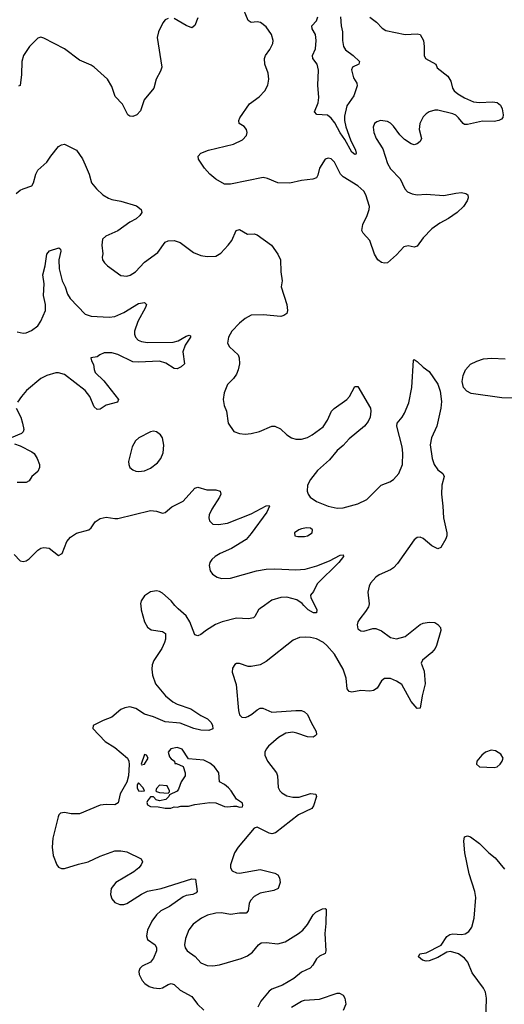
# Model space of a CAD drawing. Header units: inches. Extents: x 1449094 to 1618372, y 389908 to 534307.
# Tile 389 of 494: x 1573367 to 1576638, y 467309 to 473951. Entities that reach past the tile are written whole.
import ezdxf

# ---------------------------------------------------------------- set-up
doc = ezdxf.new("R2010")
doc.units = ezdxf.units.IN
doc.header["$MEASUREMENT"] = 0
doc.layers.add('B5476', color=7, linetype='Continuous')
doc.layers.add('B5477', color=7, linetype='Continuous')

msp = doc.modelspace()

# ---------------------------------------------------------------- linework, layer by layer
at = {"layer": 'B5476', "color": 5}
for points, elevation in [([(1574183.9, 470000), (1574186, 469970), (1574210.4, 469890), (1574230, 469854), (1574255.1, 469835.1), (1574330, 469823.8), (1574350.4, 469810), (1574351.7, 469771.7), (1574344.4, 469750), (1574325.5, 469710), (1574272.1, 469627.9), (1574261.3, 469598.7), (1574259.3, 469570), (1574264, 469530), (1574283.8, 469470), (1574351.1, 469390), (1574400.2, 469350), (1574430, 469333.1), (1574521.5, 469301.5), (1574590, 469256.5), (1574635.1, 469235.1), (1574658.7, 469210), (1574668.4, 469190), (1574671.8, 469168.2), (1574643.4, 469156.6), (1574590, 469159.3), (1574543.6, 469170), (1574450, 469205.9), (1574350, 469215), (1574270, 469247.4), (1574210, 469265.3), (1574150, 469305.4), (1574110, 469314.8), (1574077.3, 469310), (1574050, 469297.8), (1573990, 469245.6), (1573930, 469224.1), (1573862, 469190), (1573861.6, 469170), (1573943, 469083), (1574010, 469040.4), (1574094.9, 468970), (1574104.4, 468950), (1574107, 468927), (1574100.6, 468850), (1574090, 468807.4), (1574045.6, 468730), (1574031.2, 468668.8), (1574010, 468654.3), (1573950, 468657.2), (1573910, 468653.6), (1573770, 468594.8), (1573714.5, 468594.5), (1573670, 468602.4), (1573642, 468598), (1573632.2, 468587.8), (1573627.1, 468572.9), (1573591.7, 468430), (1573586.8, 468370), (1573593.4, 468313.4), (1573617.8, 468250), (1573630, 468233.7), (1573650, 468224.6), (1573670, 468226.3), (1573764.8, 468255.2), (1573830, 468269.4), (1573910, 468309.2), (1574010, 468344.6), (1574050, 468345.3), (1574090, 468338), (1574187.3, 468290), (1574195.8, 468270), (1574187.2, 468250), (1574170.9, 468229.1), (1574137.7, 468202.3), (1574014.9, 468130), (1573984.9, 468090), (1573980.3, 468050), (1573990, 468020.7), (1574010, 467995.5), (1574042.3, 467982.3), (1574070, 467983.1), (1574090, 467989.1), (1574190, 468052.9), (1574230, 468071.4), (1574320.9, 468090), (1574530, 468155.8), (1574553.4, 468153.4), (1574564.4, 468070), (1574558.2, 468061.8), (1574536, 468050), (1574490, 468042.2), (1574470, 468034.2), (1574377.3, 467970), (1574320.1, 467939.9), (1574290, 467913.8), (1574259.4, 467870), (1574230.2, 467810), (1574222.3, 467770), (1574230, 467747.4), (1574282, 467710), (1574290.3, 467690), (1574290.2, 467670), (1574270, 467620.7), (1574250, 467593.3), (1574193, 467567), (1574177.1, 467550), (1574170.4, 467530), (1574173.4, 467510), (1574193.4, 467470), (1574212, 467450), (1574240.4, 467430), (1574270, 467419.3), (1574310, 467415), (1574330, 467419.7), (1574370, 467443.6), (1574389.2, 467450), (1574410, 467442.7), (1574450, 467405.2), (1574530, 467361.6), (1574566.7, 467310), (1574610.2, 467270.2)], 520), ([(1575019.7, 470000), (1574990, 469978.9), (1574979.5, 469970), (1574954.4, 469925.6), (1574944.2, 469915.8), (1574911.6, 469908.4), (1574830, 469913.8), (1574733.4, 469890), (1574688.6, 469871.4), (1574627, 469833), (1574590, 469803.6), (1574570, 469794.5), (1574550, 469801.2), (1574515.1, 469890), (1574489.7, 469930), (1574436.3, 469976.3), (1574415.1, 470000)], 520), ([(1575723.5, 470000), (1575721.1, 469990), (1575701.8, 469958.2), (1575662.6, 469910), (1575650.3, 469890), (1575644.9, 469870), (1575650, 469843), (1575670, 469827.7), (1575690, 469826.9), (1575750, 469844.2), (1575770, 469844.9), (1575808.8, 469828.8), (1575870, 469782.4), (1575910, 469773.4), (1575970, 469790.3), (1576070, 469870.5), (1576090, 469880.5), (1576130, 469888), (1576170, 469884), (1576190, 469870.8), (1576206.8, 469850), (1576210.7, 469830), (1576180.4, 469730), (1576170.4, 469710), (1576150, 469682.7), (1576086, 469630), (1576076, 469610), (1576097, 469557), (1576104.9, 469470), (1576084, 469390), (1576070, 469306), (1576050, 469304), (1576010, 469352), (1575946.9, 469466.9), (1575910, 469489.8), (1575870, 469506), (1575830, 469507.6), (1575809.1, 469490.9), (1575779.3, 469440.7), (1575754.9, 469425.1), (1575730, 469421.3), (1575670, 469425.1), (1575610, 469415.6), (1575590, 469419.3), (1575576.6, 469436.6), (1575569.7, 469510), (1575551.5, 469570), (1575490.9, 469670), (1575440.8, 469730), (1575416.8, 469750), (1575370, 469773.4), (1575330, 469783.4), (1575293.2, 469786.8), (1575256.5, 469783.5), (1575213.5, 469766.5), (1575030, 469622.4), (1574990, 469598.8), (1574930, 469587.1), (1574910, 469588.2), (1574851, 469609), (1574830.9, 469609.1), (1574818.8, 469601.2), (1574804, 469576), (1574802, 469550), (1574827.5, 469467.5), (1574843.2, 469290), (1574850, 469262), (1574865.8, 469245.8), (1574890, 469243.2), (1574906.6, 469250), (1574933.8, 469266.2), (1574970, 469296.4), (1574990, 469306), (1575007.7, 469307.7), (1575070, 469280.3), (1575230, 469291.8), (1575270, 469290.4), (1575290, 469283), (1575310, 469264), (1575333.7, 469210), (1575368, 469150), (1575370.7, 469130), (1575360.5, 469119.5), (1575347.9, 469112.1), (1575310, 469113.3), (1575238.7, 469138.7), (1575210, 469144.2), (1575162.8, 469137.2), (1575113.8, 469110), (1575047.4, 469050), (1575030, 469029.3), (1575021.7, 469010), (1575021.1, 468990), (1575039.5, 468950), (1575100.9, 468870), (1575106.5, 468850), (1575112.4, 468772.4), (1575122, 468750), (1575135.9, 468735.9), (1575170, 468715.6), (1575210, 468706), (1575253.5, 468706.5), (1575330.4, 468730.4), (1575366, 468726), (1575370.7, 468710), (1575350, 468648.7), (1575338.8, 468630), (1575250, 468588), (1575093.3, 468466.7), (1575070, 468459.7), (1575050, 468462.6), (1574970, 468504.5), (1574950, 468497.2), (1574841.7, 468370), (1574816.1, 468330), (1574790.3, 468250), (1574789.2, 468229.2), (1574801.6, 468210), (1574830, 468196.9), (1574850, 468194), (1574990, 468219.6), (1575090, 468194), (1575110, 468183), (1575121.7, 468161.7), (1575124.6, 468130), (1575112.2, 468090), (1575083.4, 468076.6), (1574990, 468059.8), (1574950, 468036.2), (1574925.4, 468010), (1574916.3, 467990), (1574910, 467939), (1574896, 467924), (1574850, 467924.8), (1574790, 467914.8), (1574730, 467926.4), (1574690, 467925), (1574635.5, 467910), (1574594.4, 467890), (1574538.4, 467850), (1574508.2, 467811.8), (1574486.4, 467753.6), (1574479, 467710), (1574483.6, 467690), (1574497.6, 467670), (1574551, 467631), (1574590, 467588.8), (1574632, 467570), (1574670, 467569.2), (1574714.7, 467574.7), (1574862, 467618), (1574904.4, 467635.6), (1574939.6, 467660.4), (1574979.7, 467710), (1574996.6, 467723.4), (1575030, 467726.7), (1575110, 467717.3), (1575159.5, 467730), (1575250, 467786.5), (1575278, 467810), (1575310, 467848.2), (1575347.2, 467912.8), (1575366, 467930), (1575410, 467952.7), (1575430, 467954.8), (1575436, 467950), (1575434.6, 467854.6), (1575426.1, 467786.1), (1575434.3, 467670), (1575428.6, 467651.4), (1575390, 467633.6), (1575370, 467617), (1575346.7, 467573.3), (1575327.8, 467552.3), (1575270, 467526), (1575217.8, 467482.2), (1575141.8, 467438.2), (1575070, 467411.6), (1575050, 467397.6), (1574995.6, 467330), (1574974.9, 467290)], 540), ([(1575358.3, 470000), (1575373.4, 469970), (1575370, 469949.2), (1575350, 469949.6), (1575315.1, 469970), (1575285.3, 470000)], 520), ([(1576513.7, 467190), (1576518, 467350), (1576511.1, 467390), (1576497.8, 467417.8), (1576420.9, 467520.9), (1576392.4, 467592.4), (1576370, 467621), (1576330, 467649.8), (1576274, 467666), (1576250, 467660.9), (1576190, 467624.5), (1576130, 467602.7), (1576110, 467601.2), (1576086.3, 467606.3), (1576058, 467630), (1576068, 467650), (1576110, 467657.3), (1576211.6, 467708.4), (1576250, 467765.5), (1576270, 467780.4), (1576290, 467783.7), (1576350, 467781.1), (1576374.5, 467785.5), (1576399.8, 467800.2), (1576419.7, 467830), (1576433.7, 467890), (1576446.6, 468030), (1576439.5, 468070), (1576401.1, 468190), (1576370.9, 468330), (1576364, 468410), (1576370, 468438.8), (1576390, 468444.9), (1576410, 468439.1), (1576470, 468394.9), (1576532.7, 468330), (1576576.7, 468296.7), (1576640, 468220)], 540), ([(1575202.7, 467290), (1575269.8, 467330.2), (1575290, 467337), (1575390, 467344.4), (1575510, 467384.4), (1575525.2, 467385.2), (1575550, 467370.7), (1575562.4, 467350), (1575568.4, 467310), (1575551.5, 467268.5)], 540)]:
    msp.add_lwpolyline(points, dxfattribs=dict(at, elevation=elevation))
for points, elevation in [([(1574430, 469042.4), (1574386.5, 469033.5), (1574368.2, 469010), (1574378.8, 468978.8), (1574390, 468964.7), (1574412, 468950), (1574414, 468934), (1574426, 468934), (1574470, 468914), (1574484.7, 468870), (1574484.7, 468850), (1574458, 468810), (1574439.8, 468760.2), (1574430, 468748), (1574378, 468722), (1574374, 468710), (1574354, 468690), (1574310, 468681.2), (1574287.5, 468687.5), (1574270, 468708.7), (1574250, 468709), (1574230, 468682.7), (1574225.8, 468670), (1574230, 468654.8), (1574250, 468644.2), (1574302, 468642), (1574350, 468632), (1574387.3, 468632.7), (1574410, 468642), (1574430, 468638), (1574454.6, 468645.4), (1574506.8, 468646.8), (1574550, 468658), (1574650, 468670.3), (1574690, 468667.2), (1574750, 468642.4), (1574770, 468640.5), (1574810, 468646.8), (1574830, 468646), (1574850, 468638), (1574870, 468642), (1574874, 468650), (1574870, 468666), (1574830, 468694), (1574794.7, 468750), (1574776.3, 468770), (1574750, 468792.8), (1574716, 468810), (1574711.2, 468870), (1574681.6, 468910), (1574650, 468935.1), (1574610, 468956.3), (1574505.6, 468965.6), (1574462.7, 469030)], 540), ([(1574210, 468993.3), (1574187.9, 468930), (1574190, 468924.4), (1574210, 468928.3), (1574234, 468970), (1574224, 468990)], 540), ([(1576550, 469023.6), (1576510.8, 469010), (1576485.5, 468990), (1576453.4, 468950), (1576450.8, 468930), (1576470.6, 468910.6), (1576570, 468905.5), (1576590, 468910.7), (1576609.3, 468930), (1576623.7, 468950), (1576629.4, 468970), (1576615.6, 468995.6), (1576578.6, 469018.6)], 560), ([(1574170, 468803.5), (1574160.7, 468790), (1574159.1, 468770), (1574168, 468750), (1574190, 468747.1), (1574208.7, 468750), (1574199.6, 468770)], 540), ([(1574310, 468788), (1574290, 468766), (1574286, 468750), (1574290, 468744.7), (1574310, 468738), (1574370, 468734), (1574378, 468742), (1574378, 468750), (1574362, 468782)], 540)]:
    msp.add_lwpolyline(points, close=True, dxfattribs=dict(at, elevation=elevation))
at = {"layer": 'B5477', "color": 5}
for points, elevation in [([(1575730, 473968.4), (1575774.8, 473934.8), (1575814.1, 473894.1), (1575838.2, 473878.2), (1575970, 473850.3), (1576050, 473856.4), (1576070.3, 473850.3), (1576092, 473810), (1576097.6, 473770), (1576098, 473710), (1576107.3, 473690), (1576176, 473650), (1576185.2, 473625.2), (1576256.3, 473570), (1576276.5, 473536.5), (1576287.6, 473490), (1576300.3, 473470), (1576324.9, 473450), (1576370, 473422.7), (1576430, 473397.1), (1576470, 473393.2), (1576557.4, 473397.4), (1576590, 473392.4), (1576613.4, 473373.4), (1576624.4, 473350), (1576630.5, 473309.5), (1576628, 473292), (1576619.5, 473280.5), (1576600.7, 473270), (1576570, 473264.4), (1576490, 473266.6), (1576390, 473243.5), (1576370, 473244), (1576359.5, 473250), (1576329.7, 473290), (1576310, 473307.1), (1576290, 473316.8), (1576190, 473341.5), (1576170, 473341.5), (1576130.7, 473330), (1576110, 473316.9), (1576090, 473295.6), (1576067.9, 473250), (1576064, 473210), (1576078.7, 473150), (1576070.3, 473130), (1576050, 473112.8), (1576030, 473107.1), (1576010, 473112.4), (1575963.5, 473143.5), (1575933.6, 473173.6), (1575890, 473233.3), (1575870, 473253), (1575850, 473264.7), (1575802, 473270), (1575778, 473262), (1575763, 473250), (1575754, 473226), (1575758, 473190), (1575774, 473150), (1575819.1, 473079.1), (1575850, 472980.5), (1575870, 472944.9), (1575936.3, 472876.3), (1575965.7, 472810), (1575983.8, 472790), (1576015.6, 472775.6), (1576050, 472770.3), (1576110, 472773.1), (1576230, 472764.9), (1576310, 472781.6), (1576350, 472784.9), (1576378, 472778), (1576391, 472770), (1576394, 472750), (1576387.3, 472730), (1576362, 472690), (1576319.1, 472650), (1576262, 472610), (1576202.2, 472577.8), (1576150, 472539.7), (1576090, 472480.5), (1576050, 472423.7), (1576030, 472416.8), (1575990, 472425.4), (1575960.8, 472419.2), (1575910, 472364.5), (1575850.2, 472309.8), (1575830, 472308), (1575810, 472313.6), (1575785, 472330), (1575761.1, 472370), (1575730, 472461.6), (1575686.3, 472510), (1575676.3, 472530), (1575684, 472570), (1575713.5, 472630), (1575727.1, 472670), (1575728.3, 472690), (1575704.5, 472770), (1575690, 472794.5), (1575649.2, 472830), (1575549.5, 472890), (1575533.3, 472910), (1575491.8, 472990), (1575470, 473012.3), (1575450, 473017.2), (1575430, 473009), (1575390.7, 472950), (1575378.5, 472901.5), (1575370, 472885.2), (1575345.5, 472874.5), (1575270, 472865.1), (1575190, 472847.1), (1575110, 472849.7), (1575040.1, 472880.1), (1575010, 472885.7), (1574790, 472840.9), (1574750, 472840.9), (1574690, 472875.1), (1574649.4, 472910), (1574615.1, 472950), (1574575.1, 473010), (1574572.7, 473030), (1574589, 473050), (1574642, 473070), (1574810, 473110.6), (1574870, 473140.7), (1574897.2, 473170), (1574902.7, 473190), (1574898, 473210), (1574881.2, 473230), (1574849.4, 473250), (1574846.6, 473270), (1574853.5, 473290), (1574917.6, 473382.4), (1574982.9, 473430), (1575021.6, 473470), (1575041.6, 473510), (1575049.5, 473549.5), (1575044.7, 473590), (1575021.8, 473650), (1575018.5, 473690), (1575026, 473710), (1575056.4, 473750), (1575076.4, 473790), (1575077.7, 473810), (1575065.7, 473850), (1575030, 473902.9), (1574992.1, 473932.1), (1574970, 473936), (1574930, 473932.1), (1574910, 473945.6), (1574866.3, 474050)], 540), ([(1574370, 473958), (1574350, 473949.5), (1574332.7, 473930), (1574303.1, 473870), (1574294.6, 473830), (1574326.4, 473630), (1574317, 473603), (1574287.7, 473550), (1574272.4, 473490), (1574207.7, 473410), (1574183.4, 473336.6), (1574158, 473310), (1574130, 473297.2), (1574110, 473299.3), (1574097.2, 473310), (1574061.5, 473381.5), (1574012.3, 473432.3), (1573990, 473501.2), (1573958.7, 473550), (1573869.7, 473629.7), (1573850, 473643.6), (1573770, 473678.7), (1573670, 473755.1), (1573530, 473827), (1573510, 473832.3), (1573490, 473826.6), (1573434, 473770), (1573393.7, 473710), (1573380.4, 473670), (1573379.9, 473580.1), (1573370, 473508), (1573358, 473502)], 540), ([(1574570, 473964.2), (1574549.3, 473910.7), (1574530, 473895.6), (1574490, 473910.7), (1574410, 473958)], 540), ([(1575532.5, 473970), (1575536.9, 473910), (1575545, 473870), (1575545, 473810), (1575551.9, 473770), (1575567.2, 473747.2), (1575619.1, 473710), (1575660.3, 473670), (1575657.3, 473650), (1575613.4, 473630), (1575606.3, 473613.7), (1575619.6, 473559.6), (1575642.3, 473522.3), (1575644.6, 473504.6), (1575622.5, 473437.5), (1575575.8, 473370), (1575559.3, 473300.7), (1575560.2, 473270), (1575568.7, 473228.7), (1575600.7, 473140.7), (1575633.4, 473070), (1575639.3, 473050), (1575636.7, 473043.3), (1575630, 473042.4), (1575610, 473056.3), (1575562.4, 473142.4), (1575530, 473186.8), (1575495, 473255), (1575470, 473287.4), (1575445.8, 473305.8), (1575372.3, 473312.3), (1575356, 473330), (1575382.2, 473390), (1575386.2, 473426.2), (1575379.8, 473510), (1575385, 473610), (1575376, 473650), (1575345.4, 473690), (1575342.6, 473710), (1575364.7, 473755.3), (1575369.2, 473810), (1575364.7, 473850), (1575341.5, 473890), (1575338.5, 473910), (1575370, 473943.9), (1575379.3, 473970)], 520), ([(1573342.6, 472777.4), (1573370, 472800.3), (1573390, 472810.3), (1573450, 472830.8), (1573459.6, 472850), (1573475.4, 472910), (1573490, 472934.9), (1573549.6, 472990), (1573576.2, 473030), (1573630, 473095.5), (1573650, 473107.3), (1573670, 473110.5), (1573751, 473070), (1573790, 473011.3), (1573810, 472971.3), (1573837.1, 472910), (1573852.4, 472850), (1573884.4, 472810), (1573928.2, 472770), (1573966.2, 472746.2), (1573990, 472737.4), (1574050, 472725.7), (1574155.6, 472695.6), (1574188, 472670), (1574190.4, 472650), (1574177.6, 472630), (1574153.4, 472606.6), (1574110, 472584), (1574030, 472526.9), (1573948, 472490), (1573926.7, 472470), (1573922, 472430), (1573927.5, 472372.5), (1573922.8, 472350), (1573926.8, 472330), (1573939.1, 472310), (1573960.7, 472290), (1574050, 472226), (1574090, 472220.4), (1574113.2, 472226.8), (1574149.5, 472250), (1574210, 472314.4), (1574300.1, 472379.9), (1574349.3, 472450), (1574370, 472459.1), (1574410, 472460.5), (1574450, 472447.7), (1574540.7, 472380.7), (1574590, 472359.5), (1574633.4, 472353.4), (1574690, 472354.9), (1574724.2, 472375.8), (1574775.1, 472430), (1574798, 472462), (1574829.3, 472530), (1574850, 472536.3), (1574904.1, 472504.1), (1574950, 472506.7), (1574970, 472500.4), (1575067.3, 472430), (1575110.6, 472370), (1575128, 472330), (1575130.3, 472250), (1575138, 472190), (1575131, 472150), (1575170.4, 472029.7), (1575174.9, 471990), (1575170.4, 471970), (1575150, 471954.7), (1575130, 471948.7), (1575010, 471960.3), (1574930, 471957.3), (1574890, 471935.1), (1574850, 471903.1), (1574798.3, 471850), (1574777, 471810), (1574770.4, 471770), (1574784, 471744), (1574841.3, 471690), (1574848.8, 471670), (1574850.2, 471630), (1574842.8, 471590), (1574830, 471560.7), (1574810, 471531.5), (1574770.6, 471490), (1574746.2, 471433.8), (1574740.7, 471390), (1574747.7, 471347.7), (1574762.8, 471310), (1574774.8, 471230), (1574813.4, 471173.4), (1574850, 471160.5), (1574890, 471155.8), (1574930, 471158.7), (1574985.9, 471174.1), (1575070, 471208), (1575090, 471208), (1575126.8, 471190), (1575170.7, 471150), (1575202.8, 471130), (1575230, 471122), (1575270, 471121.7), (1575310, 471131.8), (1575342, 471150), (1575415, 471205), (1575445.1, 471250), (1575472.8, 471310), (1575490, 471327.2), (1575575.6, 471390), (1575593.6, 471410), (1575630, 471476), (1575650, 471476), (1575734, 471330), (1575737.6, 471310), (1575733.7, 471270), (1575720.2, 471239.8), (1575695.3, 471210), (1575590, 471124.4), (1575550, 471078.3), (1575510, 471043.9), (1575458.3, 470981.7), (1575377.4, 470910), (1575328.9, 470850), (1575310.3, 470810), (1575307.4, 470770), (1575313.7, 470750), (1575328.5, 470730), (1575370, 470701.1), (1575450, 470668.4), (1575510, 470657), (1575550, 470658.9), (1575650, 470685.5), (1575710, 470715.2), (1575807.8, 470810), (1575866.3, 470833.7), (1575890, 470848.9), (1575926, 470890), (1575951.6, 470950), (1575953.5, 471026.5), (1575948, 471070), (1575911.8, 471210), (1575916, 471230), (1575949.7, 471270.3), (1575964.2, 471295.8), (1575994.3, 471365.7), (1576014, 471470), (1576024.7, 471655.3), (1576030, 471658), (1576050, 471644.7), (1576090, 471606), (1576130, 471578), (1576190, 471491.3), (1576205.1, 471445.1), (1576215.1, 471375.1), (1576210.3, 471330), (1576181.8, 471210), (1576145.7, 471130), (1576137.7, 471082.3), (1576151.4, 470991.4), (1576165.7, 470950), (1576190, 470915.5), (1576222.8, 470890), (1576233, 470870), (1576215.8, 470810), (1576213.7, 470750), (1576224.2, 470670), (1576227.4, 470590), (1576250.4, 470490), (1576250.4, 470470), (1576243.8, 470450), (1576210.3, 470389.7), (1576190, 470382), (1576150, 470402.4), (1576090, 470452.3), (1576070, 470460.9), (1576050, 470458), (1576030, 470442), (1575917, 470283), (1575890, 470252.4), (1575870, 470239.3), (1575792.7, 470207.3), (1575770, 470189.7), (1575735.3, 470150), (1575725.3, 470130), (1575718, 470090), (1575726, 470010), (1575723.5, 470000)], 540), ([(1573350, 471844.8), (1573390, 471837), (1573410, 471839.5), (1573446.4, 471853.6), (1573490, 471885.8), (1573510, 471917.3), (1573541.6, 471990), (1573540.5, 472030), (1573528.3, 472090), (1573532, 472170), (1573523.1, 472230), (1573539.9, 472290), (1573549.8, 472370.2), (1573567.2, 472392.8), (1573631.8, 472411.8), (1573642, 472402), (1573644.6, 472390), (1573631, 472330), (1573632.6, 472270), (1573653.5, 472190), (1573674.5, 472150), (1573690, 472099.3), (1573706.7, 472070), (1573810, 471963.6), (1573850, 471950.2), (1573970, 471945.4), (1574010, 471947.9), (1574070, 471975.5), (1574170, 472037.3), (1574210, 472044), (1574222, 472030), (1574217, 472010), (1574165.5, 471914.5), (1574142, 471850), (1574141.7, 471830), (1574148.8, 471810), (1574166.4, 471790), (1574190, 471779.7), (1574230, 471773.7), (1574404.1, 471775.9), (1574435.9, 471784.1), (1574490, 471816.4), (1574510, 471822.8), (1574519.1, 471819.1), (1574520.7, 471810), (1574484.1, 471755.9), (1574469.2, 471710.8), (1574478.4, 471630), (1574456.3, 471610), (1574430, 471596.3), (1574410, 471598.7), (1574353.9, 471633.9), (1574310, 471647), (1574170, 471640.5), (1574130, 471644.1), (1574030, 471692.7), (1573990, 471704.6), (1573937.1, 471702.9), (1573907.3, 471690), (1573890, 471677), (1573847.3, 471670), (1573851, 471650), (1573865.8, 471625.8), (1573868.7, 471591.3), (1573876.1, 471570), (1573934.8, 471514.8), (1574034, 471390), (1574027.3, 471370), (1573950.2, 471349.8), (1573910, 471324.2), (1573890, 471320.7), (1573870, 471338.4), (1573839.8, 471410), (1573808.7, 471450), (1573670, 471556.8), (1573630, 471569.8), (1573610, 471569.8), (1573550, 471551.8), (1573509.2, 471530), (1573414, 471450), (1573379.3, 471410), (1573352.9, 471370)], 520), ([(1576750, 471397.4), (1576621, 471401), (1576415.3, 471430), (1576384.4, 471444.4), (1576362.9, 471470), (1576354, 471510), (1576359.5, 471550), (1576376, 471590), (1576410, 471626.8), (1576451.9, 471648.1), (1576497.5, 471662.5), (1576551.9, 471668.1), (1576644.1, 471664.1)], 540), ([(1573344.2, 471330), (1573374.4, 471270), (1573386.9, 471230), (1573394, 471186), (1573390.3, 471170), (1573380.3, 471159.8), (1573308.7, 471131.3)], 520), ([(1573331, 471090), (1573370, 471076.5), (1573450, 471036.9), (1573464.8, 471024.8), (1573485.2, 470990), (1573499.7, 470950), (1573500.9, 470930), (1573490, 470902.9), (1573448.2, 470870), (1573430, 470840.9), (1573410.2, 470829.8), (1573350.3, 470829.7)], 520), ([(1573330, 470343.9), (1573370, 470301.6), (1573390, 470296.9), (1573410, 470301.2), (1573430, 470314.7), (1573490, 470372.3), (1573510, 470385.2), (1573530, 470391.3), (1573565.5, 470385.5), (1573630, 470337.3), (1573654, 470350), (1573685.7, 470430), (1573710, 470460.9), (1573750, 470487.7), (1573832.7, 470510), (1573850, 470523), (1573876.9, 470563.1), (1573910, 470585.5), (1573950, 470596.1), (1574010, 470585.2), (1574030, 470586.7), (1574250, 470640.4), (1574290, 470635.5), (1574330, 470622.8), (1574350, 470626.8), (1574395.1, 470664.9), (1574470, 470703.8), (1574550, 470790.4), (1574570, 470797.1), (1574630, 470780.3), (1574690, 470779.3), (1574721, 470770), (1574724, 470750), (1574715.5, 470730), (1574664.9, 470650), (1574646.4, 470610), (1574643.8, 470590), (1574648.2, 470570), (1574670, 470548.7), (1574710, 470544.9), (1574770, 470554.6), (1574930, 470618.5), (1575030, 470672), (1575050, 470674.8), (1575053, 470670), (1575035.3, 470630), (1574930, 470484.4), (1574895.9, 470444.1), (1574795.8, 470384.2), (1574719.5, 470350), (1574685.7, 470330), (1574663.7, 470310), (1574650.4, 470290), (1574647, 470270), (1574653, 470233), (1574668.4, 470210), (1574699.3, 470190), (1574730, 470180.6), (1574790, 470183.8), (1574965.7, 470234.3), (1575030, 470245.5), (1575090, 470247), (1575230, 470239.6), (1575294.9, 470245.1), (1575373.7, 470266.3), (1575458.7, 470301.3), (1575530, 470338), (1575550, 470342), (1575553, 470330), (1575522, 470290), (1575375.4, 470144.6), (1575350, 470094), (1575330.8, 470070), (1575333, 470050), (1575358.3, 470000)], 520), ([(1574415.1, 470000), (1574388.4, 470030), (1574330, 470082.4), (1574310, 470093.5), (1574290, 470097.4), (1574250, 470090.7), (1574210, 470064), (1574186.5, 470030), (1574183.1, 470010), (1574183.9, 470000)], 520), ([(1575285.3, 470000), (1575272.7, 470012.7), (1575237.3, 470037.3), (1575170, 470055.5), (1575130, 470052.5), (1575070, 470035.7), (1575019.7, 470000)], 520)]:
    msp.add_lwpolyline(points, dxfattribs=dict(at, elevation=elevation))
at = {"layer": 'B5477', "color": 5, "elevation": 540}
for points in [[(1574270, 471176.2), (1574250, 471171.6), (1574170.7, 471130), (1574148, 471110), (1574126.7, 471070), (1574102.4, 470970), (1574103, 470950), (1574110.4, 470930.4), (1574130, 470913.4), (1574150, 470906.4), (1574170, 470903.1), (1574210, 470907.4), (1574250, 470926.3), (1574297.3, 470962.7), (1574319.2, 470990), (1574335.4, 471030), (1574341, 471081), (1574331.6, 471130), (1574318, 471150), (1574290, 471171.8)], [(1575303.2, 470523.2), (1575270, 470516.2), (1575251.3, 470510), (1575222.8, 470490), (1575224.7, 470470), (1575243.8, 470463.8), (1575290, 470463.8), (1575310, 470468.2), (1575341.2, 470490), (1575344, 470510), (1575330, 470521.2)]]:
    msp.add_lwpolyline(points, close=True, dxfattribs=at)

doc.saveas('drawing.dxf')
